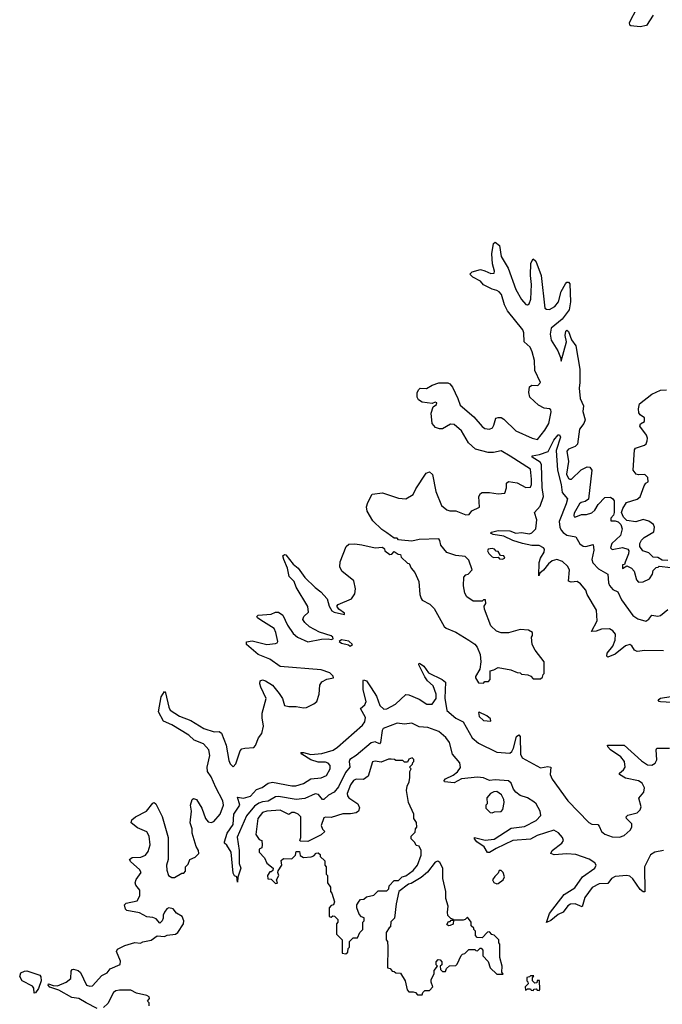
# Model space of a CAD drawing. Extents: x 2494118 to 2687960, y 757339 to 915227.
# Tile 319 of 364: x 2662927 to 2667316, y 855165 to 861894. Entities that reach past the tile are written whole.
import ezdxf

# ---------------------------------------------------------------- set-up
doc = ezdxf.new("R2010")
doc.units = 0

msp = doc.modelspace()

# ---------------------------------------------------------------- linework, layer by layer
at = {"layer": '0CON20XD'}
for points in [[(2667254.4, 861925), (2667207.8, 861855), (2667164.7, 861844.7), (2667102.1, 861852), (2667095, 861857.5), (2667093.2, 861875), (2667145.2, 861975)], [(2664575, 857791.1), (2664552, 857805), (2664546.2, 857815), (2664555, 857823.8), (2664645, 857830.6), (2664675, 857843.8), (2664695, 857844), (2664723.5, 857823.5), (2664755, 857755.6), (2664795, 857699.2), (2664824.2, 857675), (2664895, 857642.5), (2664989.3, 857660.7), (2665035, 857662.5), (2665055, 857657.5), (2665068.3, 857661.7), (2665066.7, 857675), (2665055, 857682.5), (2664975, 857708), (2664905.6, 857745.6), (2664873.8, 857775), (2664861.2, 857795), (2664866.7, 857815), (2664900, 857845), (2664895, 857883.3), (2664815.5, 858015), (2664802.5, 858055), (2664768.3, 858088.3), (2664757.1, 858145), (2664730, 858205), (2664725, 858230), (2664735, 858240), (2664745, 858236.7), (2664793.7, 858173.7), (2664830, 858145), (2664875, 858081.4), (2664945, 858012.9), (2664983.6, 857983.6), (2665026.9, 857936.9), (2665040.6, 857885), (2665060, 857855), (2665075, 857844.5), (2665145, 857830), (2665145, 857838.8), (2665107.5, 857865), (2665093, 857887), (2665103, 857897), (2665192.5, 857935), (2665215, 857970), (2665220, 858005), (2665208.3, 858058.3), (2665126.7, 858125), (2665113.3, 858155), (2665115, 858190), (2665156.4, 858293.6), (2665175, 858310), (2665215, 858312), (2665265, 858306.2), (2665355, 858283.8), (2665405, 858290), (2665418.3, 858278.3), (2665420, 858265), (2665455, 858240), (2665468.3, 858241.7), (2665485, 858260), (2665511.7, 858241.7), (2665528.3, 858238.3), (2665531.7, 858221.7), (2665575, 858180), (2665588.3, 858178.3), (2665600, 858145), (2665627, 858117), (2665652.5, 858055), (2665660, 857965), (2665669.3, 857939.3), (2665677, 857927), (2665728.8, 857898.8), (2665758.8, 857868.8), (2665827, 857747), (2665840, 857735), (2665905, 857707.5), (2665994.2, 857654.2), (2666035.8, 857625.8), (2666051.2, 857605), (2666072, 857555), (2666076.7, 857505), (2666070, 857455), (2666040, 857405), (2666040, 857395), (2666061.7, 857361.7), (2666095, 857360), (2666105, 857370), (2666128.3, 857371.7), (2666140, 857385), (2666140, 857445), (2666165, 857450), (2666195, 857467.5), (2666281.7, 857451.7), (2666325, 857432.5), (2666345, 857430), (2666355, 857420), (2666397, 857417), (2666418.3, 857408.3), (2666435, 857390), (2666485, 857390), (2666498.3, 857401.7), (2666501.7, 857418.3), (2666510, 857425), (2666510, 857505), (2666447.5, 857585), (2666427.5, 857625), (2666422.5, 857675), (2666430, 857685), (2666430, 857705), (2666401.7, 857721.7), (2666345, 857727.5), (2666265, 857702.5), (2666215, 857702.5), (2666183.9, 857713.9), (2666145, 857752.5), (2666102.5, 857865), (2666100, 857885), (2666110, 857905), (2666108.3, 857928.3), (2666095, 857930), (2666085, 857920), (2666025, 857920), (2665980.7, 857950.7), (2665967.5, 857975), (2665957.5, 858025), (2665960, 858085), (2665975, 858100), (2665990, 858105), (2666017.5, 858135), (2665995, 858200), (2665970, 858225), (2665905, 858232.5), (2665845, 858252.5), (2665803, 858303), (2665797.5, 858335), (2665790, 858345), (2665655, 858342), (2665605, 858331.2), (2665535, 858337.5), (2665515, 858340), (2665505, 858350), (2665485, 858350), (2665435, 858387.5), (2665400.7, 858410.7), (2665338.3, 858468.3), (2665300, 858535), (2665296.2, 858565), (2665303.8, 858595), (2665335, 858652.5), (2665405, 858660), (2665515, 858623.3), (2665565, 858620), (2665615, 858650), (2665631.7, 858688.3), (2665704.2, 858795.8), (2665725, 858803.3), (2665745.9, 858785.9), (2665768.7, 858668.7), (2665808.8, 858575), (2665845, 858544), (2665865, 858537.5), (2665905, 858537.5), (2665975, 858510), (2665997, 858513), (2666015, 858537.5), (2666068.3, 858561.7), (2666062.5, 858635), (2666073.6, 858656.4), (2666085, 858662.5), (2666135, 858663.8), (2666195, 858653.8), (2666241.7, 858658.3), (2666252.5, 858695), (2666253, 858727), (2666265, 858737.5), (2666325, 858728.8), (2666385, 858697.5), (2666415, 858700), (2666423, 858717), (2666423.8, 858755), (2666415, 858823.3), (2666278.3, 858911.7), (2666215, 858947.8), (2666162.9, 858937.1), (2666126.4, 858936.4), (2666039.5, 858959.5), (2665991.8, 859001.7), (2665943.8, 859085), (2665895, 859128.2), (2665870.1, 859129.9), (2665815, 859098.1), (2665795, 859097.5), (2665767.5, 859107.5), (2665743.8, 859135), (2665737.1, 859205), (2665751.7, 859248.3), (2665775, 859264), (2665776.6, 859276.6), (2665765, 859280), (2665745, 859271.2), (2665675, 859279.2), (2665650, 859295), (2665642.5, 859315), (2665642.5, 859345), (2665650, 859365), (2665662.5, 859375), (2665705, 859374.2), (2665745, 859396.5), (2665788.8, 859411.2), (2665852.2, 859412.2), (2665865.7, 859405), (2665882.2, 859382.2), (2665920, 859305), (2665935, 859260), (2666029.2, 859179.2), (2666085, 859113.5), (2666105, 859099.1), (2666135, 859096.5), (2666155.5, 859105), (2666166.5, 859123.5), (2666180.3, 859169.7), (2666195, 859176), (2666215, 859174.3), (2666235, 859164.3), (2666315, 859084.7), (2666428, 859035), (2666465, 859025.6), (2666515, 859087.8), (2666541.8, 859135), (2666557.1, 859215), (2666555, 859226.9), (2666545.7, 859235), (2666509.9, 859239.9), (2666470.5, 859260.5), (2666412.3, 859315), (2666404.5, 859345.5), (2666409.4, 859385), (2666425, 859395.5), (2666465.8, 859395), (2666483.3, 859415), (2666446.1, 859496.1), (2666443.5, 859565), (2666427.9, 859625), (2666414.6, 859655), (2666372.6, 859692.6), (2666370.8, 859755), (2666364, 859775), (2666259.4, 859905), (2666238.2, 859945), (2666217.3, 860015), (2666202.2, 860035), (2666185, 860043.8), (2666155, 860052.2), (2666095, 860082.9), (2666075, 860106.7), (2666022.5, 860135), (2666002.5, 860155), (2666018.3, 860171.7), (2666075, 860186.2), (2666105, 860178.8), (2666145, 860158.6), (2666167.3, 860162.7), (2666170, 860175), (2666157.1, 860225), (2666151.8, 860295), (2666162.5, 860365), (2666175, 860373.8), (2666205, 860350), (2666216.6, 860276.6), (2666262.9, 860195), (2666315, 860050), (2666355, 859981.5), (2666385, 859948.2), (2666395, 859945.5), (2666408, 859952), (2666417.7, 859985), (2666422.7, 860085), (2666416.7, 860145), (2666418.8, 860231.2), (2666435, 860260), (2666453.3, 860245), (2666489.6, 860145), (2666515, 859923.3), (2666526.2, 859915), (2666545, 859912.5), (2666583.1, 859935), (2666606.7, 859965), (2666625, 860036.2), (2666655, 860090), (2666665, 860100), (2666675, 860100), (2666685, 860090), (2666688.2, 859965), (2666679.1, 859910.9), (2666632.9, 859847.1), (2666557.5, 859785), (2666550, 859745), (2666557.3, 859705), (2666601.8, 859631.8), (2666621.2, 859585), (2666625, 859560), (2666662.1, 859692.1), (2666653.1, 859735), (2666657.5, 859765), (2666665, 859772.5), (2666675, 859762.5), (2666696.4, 859706.4), (2666725.5, 859665), (2666752.8, 859505), (2666753.9, 859415), (2666747.5, 859375), (2666754.6, 859305), (2666777.1, 859255), (2666773.6, 859216.4), (2666789.8, 859160.2), (2666780.5, 859135), (2666751.1, 859095), (2666737.1, 858992.9), (2666722.3, 858977.7), (2666675, 858960), (2666665.4, 858945), (2666674.6, 858875), (2666662.3, 858787.6), (2666675, 858759.4), (2666685, 858753.1), (2666696.2, 858755), (2666763.2, 858816.8), (2666802.7, 858837.3), (2666822.5, 858835), (2666836.2, 858815), (2666811.7, 858618.3), (2666789.7, 858600.3), (2666763.3, 858595), (2666750, 858585), (2666715, 858522.5), (2666711.2, 858505), (2666715, 858497.5), (2666725, 858496.7), (2666765, 858512.5), (2666798.3, 858511.7), (2666835, 858523.3), (2666855, 858542.5), (2666878.3, 858581.7), (2666925, 858627.5), (2666961.7, 858631.7), (2666979.3, 858619.3), (2666987.5, 858605), (2666987.5, 858525), (2666982.5, 858507.5), (2666965, 858487.5), (2666965, 858470), (2666995, 858470), (2667015, 858462.5), (2667032.5, 858445), (2667043.3, 858415), (2667030.7, 858369.3), (2666972.5, 858315), (2666962.5, 858285), (2666975, 858272.5), (2667045, 858286.7), (2667080, 858275), (2667087.5, 858265), (2667086.4, 858243.6), (2667063.9, 858186.1), (2667058.3, 858171.7), (2667045, 858167.5), (2667043.9, 858143.9), (2667075, 858162.5), (2667106.4, 858146.4), (2667123.3, 858125), (2667140, 858065), (2667155, 858050), (2667185, 858052.5), (2667228.3, 858071.7), (2667250, 858105), (2667255, 858130), (2667275, 858150), (2667288.3, 858151.7), (2667295, 858160), (2667375, 858150)], [(2667355, 858197.5), (2667315, 858200), (2667285, 858217.5), (2667255, 858220), (2667225, 858250), (2667183.6, 858263.6), (2667163, 858293), (2667162.5, 858315), (2667175, 858337.5), (2667192.5, 858355), (2667257.5, 858395), (2667263.3, 858425), (2667256.7, 858445), (2667225, 858467.5), (2667185, 858478), (2667135, 858461.2), (2667075, 858472.5), (2667052.5, 858495), (2667037.5, 858525), (2667046.4, 858553.6), (2667072.5, 858595), (2667145, 858616.7), (2667165, 858632.5), (2667191.7, 858708.3), (2667203.6, 858726.4), (2667220, 858735), (2667216.7, 858765), (2667196.1, 858786.1), (2667155, 858782.5), (2667138.3, 858788.3), (2667117.5, 858815), (2667126.2, 858955), (2667134.3, 858965.7), (2667194.3, 858985.7), (2667206, 858995), (2667212.5, 859015), (2667214.3, 859035), (2667207.5, 859055), (2667162, 859115), (2667168, 859132), (2667195, 859147.5), (2667194, 859174), (2667165, 859193.3), (2667156.8, 859206.8), (2667152.9, 859235), (2667161.5, 859268.5), (2667245.4, 859334.6), (2667305, 859361.1), (2667345, 859364.5)], [(2667325, 857581.2), (2667196.9, 857583.1), (2667145, 857575.7), (2667126, 857585), (2667109.3, 857615), (2667095, 857623.1), (2667064.9, 857615.1), (2666995, 857558.4), (2666945, 857536.7), (2666937.5, 857545), (2666940.5, 857565), (2666977.9, 857612.1), (2666994.4, 857654.3), (2666996.8, 857695), (2666977.4, 857717.5), (2666955, 857731), (2666901.4, 857728.6), (2666864.2, 857715), (2666831.9, 857711.9), (2666872.6, 857785), (2666867.9, 857858), (2666802.3, 857965), (2666793.8, 857995), (2666757.9, 858037.8), (2666735, 858053.9), (2666695, 858049.8), (2666676.2, 858056.2), (2666682.3, 858135), (2666669.8, 858159.8), (2666635, 858191.2), (2666595, 858204.6), (2666564.5, 858195.5), (2666540, 858175), (2666505, 858131.1), (2666478.8, 858111.2), (2666473, 858093), (2666476, 858184), (2666485.5, 858215), (2666509.4, 858255), (2666511.8, 858275), (2666505.2, 858285.2), (2666475, 858299.8), (2666425, 858300), (2666361.1, 858315), (2666295, 858335.3), (2666235, 858363.7), (2666160.8, 858375), (2666143.3, 858385), (2666149.2, 858390.8), (2666195, 858403.8), (2666275, 858400.4), (2666315, 858385.6), (2666355, 858388.5), (2666409, 858381), (2666425, 858386), (2666452.1, 858415), (2666459, 858475), (2666443.3, 858525), (2666481.5, 858568.5), (2666505.8, 858635), (2666496.7, 858696.7), (2666490.7, 858855), (2666481, 858871), (2666428.6, 858905), (2666427, 858913), (2666477.9, 858922.1), (2666536.5, 858943.5), (2666575, 859021.4), (2666605, 859056), (2666615, 859057.5), (2666622, 859042), (2666590.7, 858949.3), (2666599.8, 858815), (2666625, 858717.1), (2666632.5, 858662.5), (2666669.3, 858619.3), (2666659.3, 858585), (2666612.1, 858465), (2666616.6, 858426.6), (2666625.5, 858405), (2666638.8, 858388.8), (2666665, 858372.2), (2666725, 858360.4), (2666752.1, 858312.1), (2666775, 858295.6), (2666795, 858294.3), (2666845, 858308.1), (2666848, 858268), (2666834.8, 858205), (2666841.7, 858181.7), (2666881.2, 858141.2), (2666944.1, 858105), (2666949.5, 858045), (2666956.8, 858026.8), (2666979.3, 857999.3), (2667013.1, 857983.1), (2667038.5, 857928.5), (2667115, 857821.9), (2667149.1, 857799.1), (2667205, 857783.3), (2667224, 857796), (2667245, 857824.6), (2667285, 857817.7), (2667305, 857821.3), (2667355, 857863.5)], [(2666225, 858207.5), (2666235, 858212.5), (2666240, 858215), (2666235, 858230), (2666211.7, 858231.7), (2666195, 858260), (2666181.7, 858261.7), (2666170, 858275), (2666155, 858280), (2666127.5, 858275), (2666122.5, 858265), (2666132.5, 858245), (2666155, 858222.5), (2666165, 858217.5), (2666195, 858220), (2666205, 858210), (2666225, 858207.5)], [(2663455, 855136.2), (2663381.4, 855175), (2663330, 855205), (2663281.7, 855211.7), (2663195, 855260.8), (2663131.7, 855281.7), (2663122, 855295), (2663123.8, 855305), (2663155, 855293.8), (2663185, 855292), (2663244, 855315), (2663275, 855340), (2663278.2, 855391.8), (2663285, 855402.5), (2663295, 855404.5), (2663325, 855396.5), (2663341.9, 855381.9), (2663383.8, 855295), (2663405, 855288.1), (2663425, 855290), (2663487.4, 855362.6), (2663525, 855380.5), (2663545, 855408.2), (2663613, 855437), (2663615, 855460), (2663587.5, 855525), (2663595, 855542.5), (2663644.1, 855565.9), (2663713, 855587), (2663753, 855583), (2663768.3, 855591.7), (2663825, 855603.3), (2663865, 855632.5), (2663915, 855627.5), (2663935, 855636.7), (2663990, 855645), (2664007.5, 855655), (2664046.4, 855713.6), (2664047.5, 855735), (2664037.5, 855765), (2663998, 855788), (2663975, 855818), (2663946.4, 855823.6), (2663932.3, 855817.7), (2663916.7, 855795), (2663907.5, 855775), (2663906.7, 855753.3), (2663900, 855735), (2663885, 855720), (2663858.3, 855748.3), (2663837, 855757), (2663795, 855763.3), (2663745, 855789.5), (2663657.5, 855805), (2663648.8, 855815), (2663643.3, 855845), (2663653, 855857), (2663728.3, 855871.7), (2663748, 855905), (2663746.2, 855945), (2663719.3, 855979.3), (2663716.2, 855995), (2663723, 856017), (2663757.1, 856065), (2663745.7, 856085), (2663685, 856137.5), (2663677.5, 856155), (2663695, 856168), (2663755, 856171.4), (2663785, 856183.1), (2663805, 856208.8), (2663817.1, 856255), (2663812.2, 856315), (2663795, 856342.5), (2663730.9, 856370.9), (2663687.5, 856405), (2663693.3, 856425), (2663716.7, 856445), (2663792.5, 856485), (2663835, 856540), (2663845, 856543.3), (2663856.7, 856535), (2663898.8, 856448.8), (2663940.8, 856305), (2663941.2, 856155), (2663930, 856115), (2663932, 856082), (2663942.5, 856045), (2663965, 856032.5), (2663985, 856032.5), (2664035, 856060), (2664048.3, 856061.7), (2664060, 856075), (2664060, 856105), (2664078.3, 856121.7), (2664090, 856155), (2664125, 856170), (2664150, 856195), (2664147, 856217), (2664133, 856243), (2664103.9, 856333.9), (2664105.7, 856365), (2664091.1, 856405), (2664100, 856485), (2664094.5, 856525.5), (2664105, 856563.8), (2664115, 856572), (2664134.3, 856564.3), (2664171.1, 856505), (2664195, 856434), (2664215, 856412.5), (2664233.6, 856406.4), (2664252.5, 856415), (2664295, 856463.3), (2664320, 856525), (2664313.3, 856555), (2664265.4, 856645.4), (2664235, 856720), (2664209.1, 856755), (2664206.9, 856785), (2664225.3, 856865.3), (2664217.7, 856905), (2664183.3, 856945), (2664118.9, 856969), (2664081.8, 857005), (2663965.6, 857075.6), (2663909.8, 857099.8), (2663874.6, 857164.6), (2663893.2, 857266.8), (2663915, 857303.3), (2663922.5, 857292.5), (2663944.7, 857194.7), (2663955.5, 857175), (2664018.9, 857135), (2664094.8, 857104.8), (2664185, 857048.8), (2664255, 857027.5), (2664288.3, 857028.3), (2664305, 857017.5), (2664338.2, 856935), (2664355, 856831.2), (2664365, 856808.8), (2664385, 856787.5), (2664402.5, 856807.5), (2664432.5, 856897.5), (2664445, 856910), (2664463.9, 856916.1), (2664525, 856920), (2664537, 856933), (2664557.5, 856985), (2664581.2, 857015), (2664592.5, 857065), (2664582.1, 857122.1), (2664583.1, 857155), (2664610, 857255), (2664575, 857331.2), (2664567.1, 857355), (2664568.8, 857375), (2664585, 857382.5), (2664605, 857375.6), (2664653.1, 857345), (2664700, 857290), (2664720.8, 857255), (2664735, 857207.5), (2664765, 857200), (2664815, 857201.2), (2664865, 857191.2), (2664885, 857193.3), (2664935, 857217.5), (2664956.7, 857235), (2664972.5, 857285), (2664976.7, 857345), (2664990.7, 857369.3), (2665025, 857387.5), (2665070, 857395), (2665068.3, 857408.3), (2665045, 857430), (2664985, 857450), (2664705, 857474.2), (2664635, 857524.4), (2664554.6, 857554.6), (2664476.7, 857625), (2664477, 857643), (2664515, 857650), (2664615, 857624.4), (2664675, 857630), (2664685.6, 857634.4), (2664689.4, 857645), (2664677.5, 857705), (2664665, 857732.2), (2664575, 857791.1)], [(2665185, 857612.5), (2665200, 857625), (2665175, 857646.2), (2665125, 857656), (2665110, 857645), (2665125, 857632.5), (2665171.7, 857621.7), (2665185, 857612.5)], [(2667323.8, 856216.2), (2667265, 856203.7), (2667235, 856185.7), (2667195.9, 856105), (2667196.2, 855933.8), (2667185, 855932.7), (2667165, 855949.2), (2667115, 856021.9), (2667095, 856039.5), (2667075, 856044.9), (2666995, 856038.7), (2666969.8, 856025), (2666945, 855990.5), (2666885, 855988.7), (2666837.6, 855962.4), (2666786.8, 855895), (2666768.2, 855831.8), (2666721.2, 855851.2), (2666689.8, 855850.2), (2666671.4, 855838.6), (2666638.7, 855795), (2666605, 855777.8), (2666555, 855738.6), (2666524.5, 855724.5), (2666545, 855785.4), (2666645, 855915.8), (2666719.8, 855960.2), (2666771.6, 856035), (2666856.3, 856095), (2666865.5, 856115), (2666855, 856131.6), (2666815.9, 856155.9), (2666725, 856189.3), (2666665, 856192.9), (2666576.7, 856186.7), (2666555, 856194.4), (2666564.8, 856215), (2666629.8, 856265), (2666641.3, 856285), (2666633.6, 856305), (2666607.6, 856337.6), (2666575, 856355.4), (2666462.2, 856317.8), (2666416.2, 856293.8), (2666295, 856284), (2666181.4, 856228.6), (2666135, 856203.1), (2666122, 856201.9), (2666099.9, 856239.9), (2666050, 856275), (2666033.5, 856295), (2666032.5, 856305), (2666105.5, 856285.5), (2666167.1, 856293), (2666285, 856367.8), (2666375, 856381), (2666455, 856420.9), (2666485.6, 856455), (2666481.5, 856485), (2666453.8, 856533.8), (2666438.5, 856548.5), (2666395.8, 856575.8), (2666345, 856592), (2666315.1, 856615.1), (2666299.7, 856635), (2666283.3, 856675), (2666265, 856691.6), (2666175, 856699.6), (2666134.9, 856694.9), (2666095, 856713.5), (2666055, 856716.8), (2665945, 856705.7), (2665895, 856678), (2665827.5, 856685), (2665826.2, 856695), (2665836.5, 856705), (2665888.7, 856731.3), (2665917, 856753), (2665937, 856783), (2665934.4, 856815), (2665882.9, 856875), (2665863.3, 856955), (2665837.2, 856987.2), (2665789.2, 857029.2), (2665715, 857056.2), (2665655, 857061.5), (2665605, 857085.1), (2665555, 857078.8), (2665505, 857086.8), (2665410.5, 857049.5), (2665402.9, 857035), (2665392.1, 856955), (2665385.2, 856944.8), (2665355, 856958.5), (2665327.1, 856952.9), (2665225, 856865.5), (2665182.6, 856837.4), (2665176.7, 856825), (2665181.6, 856785), (2665152, 856748), (2665105, 856650.4), (2665075, 856613.5), (2665036, 856594), (2665005, 856563.9), (2664995, 856565.6), (2664968.5, 856598.5), (2664945, 856604.2), (2664875, 856571.3), (2664816.4, 856563.6), (2664695, 856584.1), (2664675, 856582.2), (2664625, 856553.3), (2664585, 856549), (2664560.8, 856539.2), (2664530.8, 856519.2), (2664476.8, 856453.2), (2664412.3, 856307.7), (2664426.5, 856215), (2664427, 856127), (2664436.2, 856095), (2664417, 856033), (2664415, 856000), (2664410, 856035), (2664395, 856042.5), (2664385, 856060), (2664371.1, 856205), (2664341.9, 856251.9), (2664326.7, 856265), (2664326.7, 856275), (2664344.4, 856335), (2664385.9, 856394.1), (2664389.6, 856465), (2664430.3, 856525), (2664415, 856580), (2664455, 856572.7), (2664502.6, 856587.4), (2664545, 856631.9), (2664583, 856647), (2664625, 856676.8), (2664653.4, 856683.4), (2664785, 856656.9), (2664812.5, 856657.5), (2664865.5, 856674.5), (2664915, 856704.7), (2664985, 856711.5), (2665021.6, 856728.4), (2665046.7, 856775), (2665046.5, 856796.5), (2665035, 856813.6), (2665015, 856820.4), (2664965, 856820.2), (2664915.8, 856835), (2664854.3, 856875), (2664847.5, 856885), (2664865, 856885.9), (2664915, 856871.3), (2664991.3, 856878.7), (2665068.2, 856901.8), (2665098.1, 856921.9), (2665267.4, 857072.6), (2665284.4, 857095), (2665288.8, 857125), (2665254.1, 857185.9), (2665285, 857211.9), (2665292.9, 857235), (2665273.4, 857315), (2665272, 857378), (2665275, 857382.5), (2665295, 857374.4), (2665327.8, 857327.8), (2665365, 857269.6), (2665387.7, 857207.7), (2665415, 857182.8), (2665435, 857183.6), (2665494.7, 857215), (2665565, 857281.3), (2665585, 857280), (2665655, 857251.1), (2665706.8, 857216.8), (2665743.6, 857216.4), (2665771.3, 857255), (2665771.6, 857285), (2665750.3, 857340.3), (2665712.5, 857375), (2665695, 857402.5), (2665653.5, 857485), (2665655, 857496.2), (2665665, 857492), (2665688.1, 857475), (2665720.4, 857430.4), (2665812.2, 857385), (2665835.3, 857365.3), (2665831.9, 857258.1), (2665843.4, 857173.4), (2665905, 857119.8), (2665956.4, 857096.4), (2666018.1, 856985), (2666060.4, 856950.4), (2666185, 856887.3), (2666275, 856882.2), (2666287.6, 856892.4), (2666299.3, 856915), (2666319.4, 856995), (2666336.6, 857006.6), (2666346.1, 856996.1), (2666348.8, 856875), (2666359.7, 856849.7), (2666485, 856780.9), (2666535, 856790.7), (2666554.5, 856785), (2666550.5, 856735), (2666564.1, 856704.1), (2666671.5, 856555), (2666815, 856407.5), (2666835, 856397), (2666875, 856392.9), (2666885, 856382.9), (2666900.8, 856345), (2666925, 856328.1), (2666975, 856308.8), (2667025, 856307), (2667055, 856317.9), (2667095.8, 856354.2), (2667109.1, 856375), (2667107.7, 856397.7), (2667072.9, 856435), (2667070.5, 856445), (2667081.7, 856458.3), (2667145, 856474.1), (2667165.1, 856494.9), (2667171.4, 856515), (2667155.6, 856574.4), (2667191.2, 856615), (2667195.2, 856645), (2667179, 856675), (2667155, 856693.1), (2667065, 856711.3), (2667023.3, 856735), (2667024.5, 856745), (2667052.1, 856767.9), (2667062, 856785), (2667057.2, 856825), (2667033.9, 856855), (2666963.3, 856905), (2666943.5, 856925), (2666941.2, 856935), (2667055, 856936.5), (2667175, 856827.8), (2667215, 856802.5), (2667245, 856799.3), (2667266.7, 856813.3), (2667278.3, 856835), (2667274.3, 856905), (2667278.9, 856915), (2667365, 856916)], [(2667495, 857220), (2667305, 857231.1), (2667294.3, 857235), (2667289.2, 857245), (2667305, 857257.7), (2667375, 857269.3)], [(2666145, 857100), (2666142.5, 857115), (2666117.3, 857137.3), (2666065, 857162.5), (2666060, 857160), (2666065, 857132.5), (2666093.9, 857103.9), (2666145, 857100)], [(2665155, 855510), (2665168.3, 855521.7), (2665170, 855545), (2665180, 855555), (2665180, 855595), (2665205, 855620), (2665235, 855620), (2665250, 855655), (2665270, 855675), (2665270, 855725), (2665280, 855735), (2665280, 855755), (2665261.7, 855761.7), (2665245, 855780), (2665230, 855825), (2665230, 855845), (2665245, 855870), (2665255, 855880), (2665277, 855883), (2665295, 855900), (2665345, 855910), (2665375, 855940), (2665435, 855940), (2665447.5, 855955), (2665450, 855975), (2665485, 856010), (2665515, 856010), (2665540, 856035), (2665565, 856042.5), (2665615, 856078.8), (2665644.5, 856115.6), (2665669.6, 856185), (2665668.1, 856215), (2665656.1, 856246.1), (2665635, 856250), (2665625, 856270), (2665600, 856295), (2665600, 856315), (2665628.3, 856341.7), (2665630, 856365), (2665640, 856375), (2665637, 856407), (2665620, 856435), (2665620, 856465), (2665582.5, 856545), (2665570, 856625), (2665572.5, 856655), (2665587.5, 856685), (2665592.5, 856715), (2665592.5, 856755), (2665600, 856775), (2665590, 856785), (2665610, 856805), (2665611.7, 856818.3), (2665620, 856825), (2665618.3, 856838.3), (2665608.3, 856848.3), (2665585, 856840), (2665575, 856820), (2665555, 856820), (2665545, 856830), (2665495, 856830), (2665487, 856837), (2665465, 856840), (2665445, 856839.2), (2665395, 856820), (2665355, 856826.2), (2665337, 856823), (2665307.1, 856722.9), (2665275, 856701.4), (2665225, 856702.5), (2665208, 856695), (2665187.1, 856665), (2665163.3, 856605), (2665165, 856590), (2665175, 856575.8), (2665235.7, 856535.7), (2665247.7, 856507.7), (2665240, 856485), (2665225, 856474.3), (2665185.8, 856465.8), (2665135, 856466.7), (2665055, 856442.5), (2665015, 856443.8), (2665005, 856438.8), (2664986.1, 856386.1), (2664995, 856362.5), (2665010, 856345), (2664987, 856323), (2664895, 856276.7), (2664845, 856280), (2664840, 856285), (2664847.5, 856305), (2664847.5, 856445), (2664830, 856465), (2664805, 856476.2), (2664785, 856476.7), (2664765, 856462.5), (2664705, 856491.2), (2664615, 856484.4), (2664584.3, 856475), (2664554.5, 856435), (2664540, 856325), (2664561.7, 856291.7), (2664580, 856285), (2664582.5, 856255), (2664580, 856235), (2664562.5, 856225), (2664562.5, 856205), (2664600, 856165), (2664615, 856130), (2664657.5, 856095), (2664655, 856080), (2664645, 856070), (2664635, 856070), (2664620, 856045), (2664621.7, 856021.7), (2664645, 856020), (2664675, 855990), (2664688.3, 855991.7), (2664680, 856015), (2664697.5, 856045), (2664690, 856065), (2664693, 856077), (2664717.5, 856115), (2664713, 856147), (2664728.3, 856161.7), (2664785, 856160), (2664810, 856185), (2664815, 856210), (2664838.3, 856208.3), (2664841.7, 856181.7), (2664865, 856167.5), (2664917, 856173), (2664935, 856180), (2664951.7, 856198.3), (2664965, 856200), (2664978.3, 856188.3), (2664980, 856175), (2665010, 856145), (2665010, 856115), (2665020, 856105), (2665020, 856055), (2665030, 856045), (2665030, 855995), (2665050, 855965), (2665050, 855935), (2665060, 855925), (2665077.5, 855865), (2665070, 855845), (2665055, 855840), (2665040, 855825), (2665040, 855765), (2665055, 855760), (2665065, 855770), (2665077, 855767), (2665100, 855745), (2665100, 855725), (2665090, 855715), (2665090, 855645), (2665130, 855605), (2665130, 855515), (2665155, 855510)], [(2666155, 856472.5), (2666170.7, 856479.3), (2666215, 856482.5), (2666227.5, 856495), (2666236.7, 856543.3), (2666233.3, 856565), (2666217, 856597), (2666185, 856618.6), (2666165, 856617.5), (2666143.3, 856605), (2666117.5, 856575), (2666120, 856535), (2666110, 856525), (2666110, 856505), (2666140, 856475), (2666155, 856472.5)], [(2665675, 855230), (2665680, 855245), (2665695, 855260), (2665725, 855260), (2665750, 855285), (2665737.5, 855315), (2665737.5, 855335), (2665757.5, 855372.5), (2665757.5, 855395), (2665780, 855425), (2665772.5, 855435), (2665772.5, 855455), (2665785, 855470), (2665798.3, 855468.3), (2665810, 855455), (2665810, 855435), (2665800, 855425), (2665801.7, 855401.7), (2665815, 855390), (2665835, 855390), (2665841.7, 855408.3), (2665861.7, 855428.3), (2665905, 855430), (2665915, 855440), (2665941.7, 855498.3), (2665951.7, 855508.3), (2665968.3, 855511.7), (2665995, 855540), (2666035, 855540), (2666041.7, 855531.7), (2666055, 855530), (2666071.7, 855548.3), (2666078.3, 855548.3), (2666090, 855535), (2666090, 855495), (2666127, 855457), (2666140, 855415), (2666185, 855370), (2666228.3, 855371.7), (2666220, 855385), (2666222.5, 855425), (2666207.5, 855485), (2666207.5, 855575), (2666200, 855585), (2666200, 855605), (2666168.3, 855638.3), (2666151.7, 855641.7), (2666135, 855660), (2666121.7, 855658.3), (2666085, 855620), (2666051.7, 855621.7), (2666040, 855635), (2666040, 855665), (2666030, 855675), (2666030, 855685), (2666011.7, 855701.7), (2666010, 855725), (2665985, 855760), (2665970, 855745), (2665955, 855740), (2665890, 855740), (2665888.3, 855711.7), (2665867, 855703), (2665855, 855700), (2665845, 855710), (2665855, 855730), (2665868.3, 855731.7), (2665875, 855740), (2665890, 855740), (2665890, 855745), (2665871.7, 855751.7), (2665852, 855772), (2665848, 855795), (2665852.5, 855835), (2665837, 855887), (2665836.7, 855935), (2665817.5, 856025), (2665817.5, 856095), (2665797.5, 856135), (2665783.6, 856143.6), (2665765, 856136), (2665711.4, 856068.6), (2665669.3, 856030.7), (2665600.7, 855989.3), (2665582.5, 855985), (2665517.5, 855935), (2665498.3, 855851.7), (2665487, 855753), (2665461.7, 855728.3), (2665460, 855695), (2665451.7, 855688.3), (2665430, 855655), (2665430, 855605), (2665440, 855595), (2665442.5, 855555), (2665440, 855415), (2665458.3, 855408.3), (2665471.7, 855391.7), (2665485, 855390), (2665495, 855380), (2665528.3, 855378.3), (2665560, 855325), (2665573, 855263), (2665585, 855250), (2665615, 855250), (2665630, 855245), (2665645, 855230), (2665675, 855230)], [(2666185, 855987.5), (2666195, 855990), (2666230, 856015), (2666237.5, 856035), (2666230, 856065), (2666215, 856080), (2666201.7, 856078.3), (2666195, 856060), (2666171.7, 856038.3), (2666157.5, 856015), (2666165, 855997.5), (2666185, 855987.5)], [(2663025, 855240), (2663024.3, 855274.3), (2663015, 855288), (2662943.8, 855325), (2662926.7, 855355), (2662935, 855380), (2662958.3, 855391.7), (2662975, 855392.5), (2663065, 855364), (2663071.7, 855351.7), (2663072.3, 855325), (2663055, 855273.8), (2663035, 855243.3), (2663025, 855240)], [(2666475, 855260), (2666480, 855265), (2666478.3, 855328.3), (2666461.7, 855328.3), (2666458.3, 855311.7), (2666445, 855310), (2666430, 855325), (2666430, 855345), (2666438.3, 855358.3), (2666415, 855360), (2666408.3, 855351.7), (2666391.7, 855348.3), (2666390, 855325), (2666398.3, 855318.3), (2666400, 855305), (2666380, 855285), (2666381.7, 855261.7), (2666395, 855270), (2666415, 855270), (2666421.7, 855261.7), (2666435, 855260), (2666441.7, 855268.3), (2666455, 855270), (2666461.7, 855261.7), (2666475, 855260)], [(2663810, 855155), (2663810, 855175), (2663800, 855185), (2663812.5, 855205), (2663810, 855215), (2663795, 855225.8), (2663725, 855240), (2663685, 855261.8), (2663608, 855262), (2663583, 855257), (2663567.5, 855245), (2663529.8, 855170.2), (2663498.2, 855141.8)]]:
    msp.add_lwpolyline(points, dxfattribs=at)

doc.saveas('drawing.dxf')
